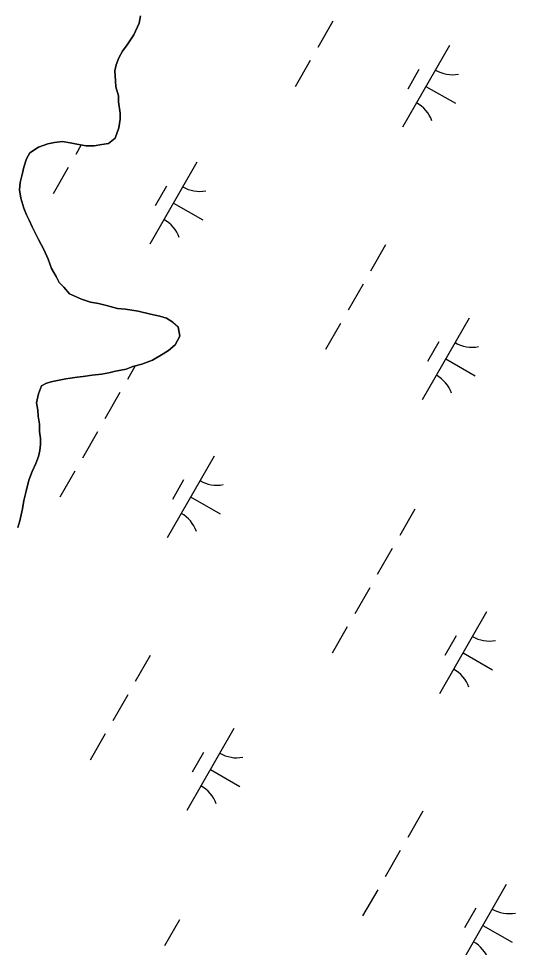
# Model space of a CAD drawing. Extents: x 3930721 to 3950824, y 220441 to 242861.
# Drawn here: x 3947064.7 to 3947327.9, y 234135.8 to 234628.5 of the extents above; entities that cross this region are included whole.
import ezdxf

# ---------------------------------------------------------------- set-up
doc = ezdxf.new("R2010")
doc.units = 0
doc.layers.add('V-TOPO-SHOR', color=7, linetype='Continuous')
doc.layers.add('V-WETL-SWMP', color=7, linetype='Continuous')

msp = doc.modelspace()

# ---------------------------------------------------------------- linework, layer by layer
at = {"layer": 'V-TOPO-SHOR'}
for points in [[(3947129.36, 234629.95), (3947128.61, 234626.11), (3947125.73, 234619.86), (3947122.16, 234614.65), (3947119.67, 234611.19), (3947117.87, 234607.71), (3947116.42, 234603.88), (3947115.68, 234600.75), (3947115.96, 234595.49), (3947116.27, 234592.34), (3947117.6, 234587.43), (3947117.56, 234584.28), (3947118.53, 234578.32), (3947118.49, 234575.17), (3947117.73, 234570.63), (3947115.91, 234565.06), (3947112.37, 234562.3), (3947108.87, 234561.65), (3947104.66, 234561.01), (3947100.46, 234561.06), (3947095.57, 234561.83), (3947092.08, 234562.57), (3947087.9, 234563.33), (3947083.69, 234562.69), (3947080.18, 234562.03), (3947075.26, 234560.35), (3947070.67, 234557.26), (3947068.88, 234554.14), (3947067.42, 234549.61), (3947066.68, 234546.47), (3947065.57, 234541.58), (3947065.17, 234537.74), (3947065.8, 234533.18), (3947067.49, 234527.92), (3947068.84, 234524.4), (3947070.2, 234521.58), (3947071.9, 234518.06), (3947075.31, 234511.37), (3947078.04, 234506.08), (3947080.42, 234500.8), (3947082.1, 234495.88), (3947084.5, 234491.65), (3947086.21, 234488.48), (3947088.62, 234486), (3947091.72, 234482.46), (3947097.98, 234479.58), (3947102.86, 234478.12), (3947107.05, 234477.36), (3947111.23, 234476.26), (3947117.16, 234474.78), (3947121.35, 234474.37), (3947127.99, 234473.23), (3947134.61, 234471.75), (3947139.5, 234470.63), (3947142.98, 234469.54), (3947146.45, 234467.39), (3947149.21, 234464.91), (3947150.2, 234459.99), (3947147.69, 234455.48), (3947144.15, 234452.38), (3947141.33, 234450.67), (3947135.69, 234447.24), (3947130.06, 234445.22), (3947125.15, 234443.88), (3947121.63, 234442.53), (3947116.02, 234441.55), (3947112.51, 234440.55), (3947108.65, 234439.9), (3947103.74, 234439.27), (3947098.84, 234438.63), (3947095.69, 234438.33), (3947089.73, 234437.35), (3947082.71, 234436.05), (3947079.55, 234435.04), (3947076.73, 234433.68)], [(3947076.73, 234433.68), (3947075.28, 234429.5), (3947074.16, 234424.62), (3947074.81, 234420.76), (3947075.12, 234417.61), (3947075.76, 234413.4), (3947075.71, 234409.55), (3947076.36, 234405.69), (3947076.32, 234402.55), (3947075.93, 234399.4), (3947075.18, 234396.26), (3947073.73, 234392.43), (3947071.93, 234388.26), (3947070.12, 234383.74), (3947068.64, 234377.81), (3947067.53, 234372.93), (3947066.77, 234368.39), (3947065.29, 234362.11), (3947064.19, 234358.62)]]:
    msp.add_lwpolyline(points, dxfattribs=at)
at = {"layer": 'V-WETL-SWMP'}
for p, q in [((3947125.73, 234619.85), (3947128.61, 234626.11)), ((3947128.61, 234626.11), (3947129.36, 234629.95)), ((3947231.14, 234627.04), (3947223.19, 234613.16)), ((3947122.16, 234614.65), (3947125.73, 234619.85)), ((3947119.67, 234611.19), (3947122.16, 234614.65)), ((3947292.97, 234614.19), (3947268.12, 234570.81)), ((3947116.42, 234603.88), (3947117.87, 234607.71)), ((3947117.87, 234607.71), (3947119.67, 234611.19)), ((3947115.68, 234600.75), (3947116.42, 234603.88)), ((3947219.22, 234606.21), (3947211.26, 234592.33)), ((3947276.83, 234601.54), (3947270.87, 234591.13)), ((3947115.96, 234595.49), (3947115.68, 234600.75)), ((3947116.27, 234592.34), (3947115.96, 234595.49)), ((3947117.6, 234587.43), (3947116.27, 234592.34)), ((3947280.55, 234592.5), (3947296.17, 234583.55)), ((3947117.56, 234584.28), (3947117.6, 234587.43)), ((3947118.53, 234578.32), (3947117.56, 234584.28)), ((3947118.49, 234575.17), (3947118.53, 234578.32)), ((3947117.73, 234570.63), (3947118.49, 234575.17)), ((3947115.91, 234565.06), (3947117.73, 234570.63)), ((3947075.26, 234560.35), (3947080.18, 234562.03)), ((3947080.18, 234562.03), (3947083.69, 234562.68)), ((3947083.69, 234562.68), (3947087.9, 234563.33)), ((3947087.9, 234563.33), (3947092.08, 234562.57)), ((3947092.08, 234562.57), (3947095.57, 234561.83)), ((3947108.87, 234561.65), (3947112.37, 234562.3)), ((3947112.37, 234562.3), (3947115.91, 234565.06)), ((3947068.88, 234554.14), (3947070.67, 234557.26)), ((3947070.67, 234557.26), (3947075.26, 234560.35)), ((3947097.84, 234561.47), (3947094.96, 234556.43)), ((3947095.57, 234561.83), (3947100.46, 234561.06)), ((3947100.46, 234561.06), (3947104.66, 234561.01)), ((3947104.66, 234561.01), (3947108.87, 234561.65)), ((3947067.42, 234549.61), (3947068.88, 234554.14)), ((3947159.1, 234552.3), (3947134.25, 234508.91)), ((3947066.68, 234546.47), (3947067.42, 234549.61)), ((3947090.98, 234549.49), (3947083.03, 234535.61)), ((3947065.57, 234541.58), (3947066.68, 234546.47)), ((3947065.17, 234537.74), (3947065.57, 234541.58)), ((3947065.81, 234533.18), (3947065.17, 234537.74)), ((3947142.97, 234539.65), (3947137, 234529.24)), ((3947067.48, 234527.91), (3947065.81, 234533.18)), ((3947068.84, 234524.4), (3947067.48, 234527.91)), ((3947146.68, 234530.61), (3947162.3, 234521.66)), ((3947070.2, 234521.58), (3947068.84, 234524.4)), ((3947071.9, 234518.06), (3947070.2, 234521.58)), ((3947075.31, 234511.37), (3947071.9, 234518.06)), ((3947078.04, 234506.08), (3947075.31, 234511.37)), ((3947259.18, 234508.48), (3947251.23, 234494.59)), ((3947080.42, 234500.8), (3947078.04, 234506.08)), ((3947082.1, 234495.88), (3947080.42, 234500.8)), ((3947084.5, 234491.65), (3947082.1, 234495.88)), ((3947086.2, 234488.48), (3947084.5, 234491.65)), ((3947088.62, 234486), (3947086.2, 234488.48)), ((3947091.72, 234482.46), (3947088.62, 234486)), ((3947247.25, 234487.65), (3947239.3, 234473.77)), ((3947097.98, 234479.58), (3947091.72, 234482.46)), ((3947102.86, 234478.11), (3947097.98, 234479.58)), ((3947107.05, 234477.36), (3947102.86, 234478.11)), ((3947111.23, 234476.26), (3947107.05, 234477.36)), ((3947117.16, 234474.78), (3947111.23, 234476.26)), ((3947121.35, 234474.37), (3947117.16, 234474.78)), ((3947127.98, 234473.23), (3947121.35, 234474.37)), ((3947134.61, 234471.75), (3947127.98, 234473.23)), ((3947139.5, 234470.63), (3947134.61, 234471.75)), ((3947142.98, 234469.54), (3947139.5, 234470.63)), ((3947146.45, 234467.39), (3947142.98, 234469.54)), ((3947303.44, 234469.64), (3947278.6, 234426.25)), ((3947149.22, 234464.9), (3947146.45, 234467.39)), ((3947150.2, 234459.99), (3947149.22, 234464.9)), ((3947235.32, 234466.82), (3947227.37, 234452.94)), ((3947147.69, 234455.48), (3947150.2, 234459.99)), ((3947144.15, 234452.38), (3947147.69, 234455.48)), ((3947287.31, 234456.98), (3947281.34, 234446.57)), ((3947135.69, 234447.24), (3947141.33, 234450.67)), ((3947141.33, 234450.67), (3947144.15, 234452.38)), ((3947121.63, 234442.53), (3947125.15, 234443.88)), ((3947126.45, 234444.24), (3947122.33, 234437.04)), ((3947125.15, 234443.88), (3947130.06, 234445.22)), ((3947130.06, 234445.22), (3947135.69, 234447.24)), ((3947291.02, 234447.94), (3947306.64, 234439)), ((3947098.84, 234438.63), (3947103.74, 234439.27)), ((3947103.74, 234439.27), (3947108.65, 234439.9)), ((3947108.65, 234439.9), (3947112.51, 234440.55)), ((3947112.51, 234440.55), (3947116.02, 234441.55)), ((3947116.02, 234441.55), (3947121.63, 234442.53)), ((3947076.73, 234433.68), (3947079.55, 234435.04)), ((3947079.55, 234435.04), (3947082.71, 234436.05)), ((3947082.71, 234436.05), (3947089.73, 234437.35)), ((3947089.73, 234437.35), (3947095.69, 234438.33)), ((3947095.69, 234438.33), (3947098.84, 234438.63)), ((3947074.16, 234424.62), (3947075.28, 234429.5)), ((3947075.28, 234429.5), (3947076.73, 234433.68)), ((3947118.35, 234430.1), (3947110.4, 234416.21)), ((3947074.81, 234420.76), (3947074.16, 234424.62)), ((3947075.12, 234417.61), (3947074.81, 234420.76)), ((3947075.76, 234413.4), (3947075.12, 234417.61)), ((3947075.71, 234409.55), (3947075.76, 234413.4)), ((3947076.36, 234405.69), (3947075.71, 234409.55)), ((3947106.43, 234409.27), (3947098.47, 234395.39)), ((3947076.32, 234402.55), (3947076.36, 234405.69)), ((3947075.19, 234396.26), (3947075.93, 234399.4)), ((3947075.93, 234399.4), (3947076.32, 234402.55)), ((3947073.73, 234392.44), (3947075.19, 234396.26)), ((3947168.25, 234396.43), (3947143.4, 234353.04)), ((3947071.93, 234388.26), (3947073.73, 234392.44)), ((3947070.12, 234383.74), (3947071.93, 234388.26)), ((3947094.5, 234388.45), (3947086.55, 234374.56)), ((3947068.64, 234377.81), (3947070.12, 234383.74)), ((3947152.11, 234383.77), (3947146.15, 234373.36)), ((3947067.53, 234372.93), (3947068.64, 234377.81)), ((3947066.77, 234368.39), (3947067.53, 234372.93)), ((3947155.83, 234374.73), (3947171.45, 234365.79)), ((3947065.29, 234362.11), (3947066.77, 234368.39)), ((3947274.62, 234368.26), (3947266.67, 234354.37)), ((3947064.19, 234358.63), (3947065.29, 234362.11)), ((3947262.69, 234347.43), (3947254.74, 234333.55)), ((3947250.77, 234326.61), (3947242.82, 234312.72)), ((3947312.59, 234313.76), (3947287.74, 234270.37)), ((3947238.84, 234305.78), (3947230.89, 234291.9)), ((3947296.46, 234301.11), (3947290.49, 234290.69)), ((3947300.17, 234292.07), (3947315.79, 234283.12)), ((3947134.46, 234290.71), (3947126.51, 234276.82)), ((3947122.53, 234269.88), (3947114.58, 234256)), ((3947178.73, 234251.87), (3947153.88, 234208.48)), ((3947110.6, 234249.06), (3947102.65, 234235.17)), ((3947162.59, 234239.22), (3947156.62, 234228.8)), ((3947166.3, 234230.17), (3947181.92, 234221.23)), ((3947278.8, 234208.04), (3947270.85, 234194.16)), ((3947266.87, 234187.22), (3947258.92, 234173.33)), ((3947323.07, 234169.2), (3947298.22, 234125.81)), ((3947254.95, 234166.39), (3947246.99, 234152.51)), ((3947306.93, 234156.55), (3947300.97, 234146.14)), ((3947149.9, 234150.49), (3947141.95, 234136.61)), ((3947310.64, 234147.51), (3947326.26, 234138.56))]:
    msp.add_line(p, q, dxfattribs=at)
for centre, start, end in [((3947294.48, 234616.35), 239.4279, 280.9715), ((3947267.02, 234568.41), 19.4279, 60.9715), ((3947160.61, 234554.46), 239.4279, 280.9715), ((3947133.16, 234506.52), 19.4279, 60.9715), ((3947304.95, 234471.79), 239.4279, 280.9715), ((3947277.5, 234423.86), 19.4279, 60.9715), ((3947169.76, 234398.58), 239.4279, 280.9715), ((3947142.31, 234350.64), 19.4279, 60.9715), ((3947314.1, 234315.92), 239.4279, 280.9715), ((3947286.65, 234267.98), 19.4279, 60.9715), ((3947180.23, 234254.02), 239.4279, 280.9715), ((3947152.78, 234206.09), 19.4279, 60.9715), ((3947324.58, 234171.36), 239.4279, 280.9715), ((3947297.12, 234123.42), 19.4279, 60.9715)]:
    msp.add_arc(centre, 17.62, start, end, dxfattribs=at)

doc.saveas('drawing.dxf')
